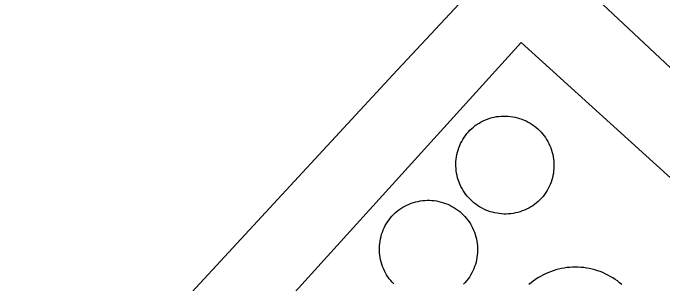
# Model space of a CAD drawing. Extents: x -679220 to -673243, y -1075091 to -1066557.
# Drawn here: x -677203.54 to -677157.55, y -1070685.86 to -1070666.73 of the extents above; entities that cross this region are included whole.
import ezdxf

# ---------------------------------------------------------------- set-up
doc = ezdxf.new("R2010")
doc.units = 0
doc.layers.add('Hranice parcel', color=7, linetype='Continuous')
doc.layers.add('Vnitřní kresba', color=7, linetype='Continuous')

msp = doc.modelspace()

# ---------------------------------------------------------------- linework, layer by layer
at = {"layer": 'Hranice parcel'}
for points in [[(-677136.79, -1070628.32), (-677136.49, -1070628.59), (-677113.65, -1070649.89), (-677144.05, -1070682.68), (-677166.91, -1070661.26), (-677167.2, -1070661)], [(-677167.2, -1070661), (-677176.61, -1070671.11), (-677229.27, -1070728.01)]]:
    msp.add_lwpolyline(points, dxfattribs=at)
at = {"layer": 'Vnitřní kresba'}
for p, q in [((-677202.82, -1070707.75), (-677167.53, -1070668.82)), ((-677167.53, -1070668.82), (-677150.16, -1070684.57))]:
    msp.add_line(p, q, dxfattribs=at)
for points in [[(-677171.27, -1070675.15), (-677171.155, -1070675.032), (-677171.034, -1070674.919), (-677170.908, -1070674.812), (-677170.777, -1070674.71), (-677170.642, -1070674.616), (-677170.502, -1070674.528), (-677170.358, -1070674.446), (-677170.21, -1070674.371), (-677170.059, -1070674.304), (-677169.906, -1070674.243), (-677169.749, -1070674.19), (-677169.59, -1070674.145), (-677169.429, -1070674.107), (-677169.267, -1070674.076), (-677169.103, -1070674.053), (-677168.938, -1070674.039), (-677168.773, -1070674.031), (-677168.608, -1070674.032), (-677168.443, -1070674.04), (-677168.278, -1070674.057), (-677168.114, -1070674.081), (-677167.952, -1070674.112), (-677167.792, -1070674.152), (-677167.633, -1070674.198), (-677167.477, -1070674.253), (-677167.323, -1070674.314), (-677167.173, -1070674.383), (-677167.026, -1070674.459), (-677166.883, -1070674.541), (-677166.744, -1070674.631), (-677166.609, -1070674.727), (-677166.479, -1070674.829), (-677166.354, -1070674.937), (-677166.234, -1070675.051), (-677166.119, -1070675.17), (-677166.011, -1070675.295), (-677165.908, -1070675.424), (-677165.812, -1070675.559), (-677165.722, -1070675.697), (-677165.639, -1070675.84), (-677165.562, -1070675.987), (-677165.493, -1070676.137), (-677165.43, -1070676.29), (-677165.375, -1070676.446), (-677165.328, -1070676.604), (-677165.288, -1070676.765), (-677165.255, -1070676.927), (-677165.231, -1070677.09), (-677165.214, -1070677.255), (-677165.204, -1070677.42), (-677165.203, -1070677.585), (-677165.209, -1070677.75), (-677165.224, -1070677.915), (-677165.246, -1070678.079), (-677165.275, -1070678.242), (-677165.313, -1070678.403), (-677165.358, -1070678.562), (-677165.41, -1070678.719), (-677165.47, -1070678.873), (-677165.537, -1070679.024), (-677165.61, -1070679.172), (-677165.691, -1070679.316), (-677165.779, -1070679.456), (-677165.873, -1070679.592), (-677165.973, -1070679.724), (-677166.08, -1070679.85)], [(-677166.08, -1070679.85), (-677166.195, -1070679.969), (-677166.316, -1070680.082), (-677166.442, -1070680.19), (-677166.573, -1070680.291), (-677166.708, -1070680.386), (-677166.848, -1070680.475), (-677166.992, -1070680.557), (-677167.14, -1070680.632), (-677167.291, -1070680.7), (-677167.445, -1070680.76), (-677167.601, -1070680.814), (-677167.76, -1070680.86), (-677167.921, -1070680.898), (-677168.084, -1070680.929), (-677168.248, -1070680.952), (-677168.413, -1070680.967), (-677168.578, -1070680.974), (-677168.744, -1070680.974), (-677168.909, -1070680.965), (-677169.074, -1070680.949), (-677169.238, -1070680.925), (-677169.4, -1070680.894), (-677169.561, -1070680.854), (-677169.72, -1070680.808), (-677169.877, -1070680.753), (-677170.03, -1070680.692), (-677170.181, -1070680.623), (-677170.328, -1070680.547), (-677170.471, -1070680.464), (-677170.611, -1070680.375), (-677170.746, -1070680.279), (-677170.876, -1070680.177), (-677171.001, -1070680.069), (-677171.121, -1070679.955), (-677171.236, -1070679.835), (-677171.345, -1070679.71), (-677171.447, -1070679.581), (-677171.544, -1070679.446), (-677171.634, -1070679.307), (-677171.717, -1070679.164), (-677171.794, -1070679.017), (-677171.863, -1070678.867), (-677171.925, -1070678.714), (-677171.98, -1070678.557), (-677172.028, -1070678.399), (-677172.068, -1070678.238), (-677172.1, -1070678.076), (-677172.125, -1070677.912), (-677172.142, -1070677.747), (-677172.151, -1070677.582), (-677172.152, -1070677.416), (-677172.145, -1070677.251), (-677172.131, -1070677.086), (-677172.109, -1070676.922), (-677172.079, -1070676.759), (-677172.041, -1070676.598), (-677171.996, -1070676.439), (-677171.943, -1070676.282), (-677171.883, -1070676.127), (-677171.816, -1070675.976), (-677171.741, -1070675.828), (-677171.66, -1070675.684), (-677171.572, -1070675.544), (-677171.478, -1070675.408), (-677171.377, -1070675.276), (-677171.27, -1070675.15)], [(-677176.68, -1070681.12), (-677176.565, -1070681.001), (-677176.444, -1070680.888), (-677176.317, -1070680.781), (-677176.186, -1070680.68), (-677176.051, -1070680.585), (-677175.911, -1070680.497), (-677175.767, -1070680.415), (-677175.619, -1070680.341), (-677175.468, -1070680.273), (-677175.314, -1070680.213), (-677175.157, -1070680.159), (-677174.998, -1070680.114), (-677174.837, -1070680.076), (-677174.674, -1070680.046), (-677174.51, -1070680.023), (-677174.345, -1070680.008), (-677174.18, -1070680.001), (-677174.014, -1070680.002), (-677173.849, -1070680.011), (-677173.684, -1070680.027), (-677173.52, -1070680.051), (-677173.358, -1070680.083), (-677173.197, -1070680.123), (-677173.038, -1070680.17), (-677172.882, -1070680.224), (-677172.729, -1070680.286), (-677172.578, -1070680.355), (-677172.431, -1070680.431), (-677172.288, -1070680.514), (-677172.149, -1070680.604), (-677172.014, -1070680.7), (-677171.884, -1070680.803), (-677171.759, -1070680.911), (-677171.639, -1070681.025), (-677171.525, -1070681.145), (-677171.416, -1070681.27), (-677171.314, -1070681.4), (-677171.218, -1070681.535), (-677171.128, -1070681.674), (-677171.045, -1070681.817), (-677170.969, -1070681.964), (-677170.899, -1070682.115), (-677170.837, -1070682.268), (-677170.783, -1070682.424), (-677170.736, -1070682.583), (-677170.696, -1070682.744), (-677170.664, -1070682.906), (-677170.64, -1070683.07), (-677170.623, -1070683.235), (-677170.615, -1070683.4), (-677170.614, -1070683.566), (-677170.621, -1070683.731), (-677170.635, -1070683.896), (-677170.658, -1070684.06), (-677170.688, -1070684.223), (-677170.726, -1070684.384), (-677170.772, -1070684.543), (-677170.825, -1070684.7), (-677170.885, -1070684.854), (-677170.953, -1070685.005), (-677171.027, -1070685.153), (-677171.109, -1070685.297), (-677171.197, -1070685.437), (-677171.292, -1070685.573), (-677171.393, -1070685.704), (-677171.5, -1070685.83)], [(-677176.546, -1070685.93), (-677176.661, -1070685.81), (-677176.769, -1070685.685), (-677176.872, -1070685.555), (-677176.968, -1070685.42), (-677177.058, -1070685.28), (-677177.141, -1070685.137), (-677177.217, -1070684.99), (-677177.286, -1070684.839), (-677177.348, -1070684.685), (-677177.403, -1070684.529), (-677177.45, -1070684.37), (-677177.49, -1070684.209), (-677177.521, -1070684.046), (-677177.546, -1070683.882), (-677177.562, -1070683.717), (-677177.57, -1070683.552), (-677177.571, -1070683.386), (-677177.564, -1070683.22), (-677177.549, -1070683.055), (-677177.526, -1070682.891), (-677177.496, -1070682.728), (-677177.457, -1070682.567), (-677177.412, -1070682.407), (-677177.358, -1070682.25), (-677177.298, -1070682.096), (-677177.23, -1070681.945), (-677177.155, -1070681.797), (-677177.073, -1070681.653), (-677176.984, -1070681.513), (-677176.889, -1070681.377), (-677176.788, -1070681.246), (-677176.68, -1070681.12)], [(-677160.4, -1070685.967), (-677160.553, -1070685.839), (-677160.711, -1070685.718), (-677160.874, -1070685.602), (-677161.041, -1070685.493), (-677161.212, -1070685.391), (-677161.387, -1070685.296), (-677161.566, -1070685.208), (-677161.748, -1070685.127), (-677161.934, -1070685.054), (-677162.122, -1070684.988), (-677162.312, -1070684.929), (-677162.505, -1070684.878), (-677162.7, -1070684.835), (-677162.896, -1070684.8), (-677163.093, -1070684.772), (-677163.292, -1070684.753), (-677163.491, -1070684.741), (-677163.69, -1070684.738), (-677163.889, -1070684.742), (-677164.088, -1070684.754), (-677164.287, -1070684.775), (-677164.484, -1070684.803), (-677164.68, -1070684.839), (-677164.875, -1070684.883), (-677165.067, -1070684.934), (-677165.258, -1070684.993), (-677165.446, -1070685.06), (-677165.631, -1070685.134), (-677165.813, -1070685.216), (-677165.991, -1070685.304), (-677166.166, -1070685.4), (-677166.337, -1070685.503), (-677166.503, -1070685.612), (-677166.666, -1070685.728), (-677166.823, -1070685.851), (-677166.975, -1070685.979)], [(-677171.5, -1070685.83), (-677171.615, -1070685.949)]]:
    msp.add_lwpolyline(points, dxfattribs=at)

doc.saveas('drawing.dxf')
